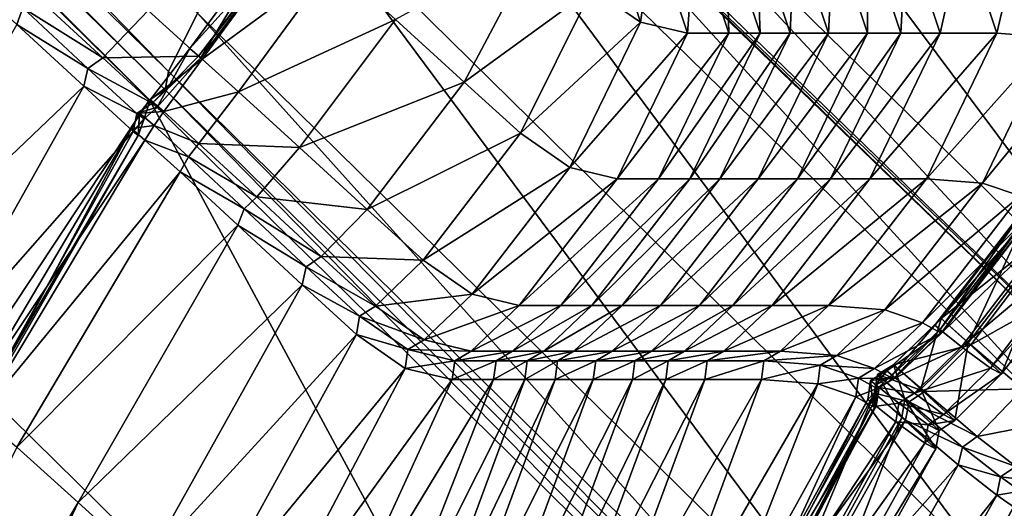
# Model space of a CAD drawing. Header units: millimetres. Extents: x 2387 to 13955, y -4964 to 364.
# Tile 458 of 656: x 6257.86 to 6268.55, y -2847.48 to -2842.18. Entities that reach past the tile are written whole.
import ezdxf

# ---------------------------------------------------------------- set-up
doc = ezdxf.new("R2010")
doc.units = ezdxf.units.MM
doc.header["$MEASUREMENT"] = 0
doc.layers.add('Predefinito', color=7, linetype='Continuous', true_color=0x000000)

msp = doc.modelspace()

# ---------------------------------------------------------------- linework, layer by layer
at = {"layer": 'Predefinito'}
for points in [[(6259.478, -2842.742, 485.876), (6238.486, -2822.083, 608.116), (6238.797, -2821.446, 608.088)], [(6238.797, -2821.446, 608.088), (6259.791, -2842.106, 485.843), (6259.478, -2842.742, 485.876)], [(6259.441, -2842.94, 485.898), (6238.451, -2822.282, 608.134), (6238.486, -2822.083, 608.116)], [(6238.486, -2822.083, 608.116), (6259.478, -2842.742, 485.876), (6259.441, -2842.94, 485.898)], [(6259.271, -2843.049, 485.876), (6238.28, -2822.39, 608.116), (6238.451, -2822.282, 608.134)], [(6238.451, -2822.282, 608.134), (6259.441, -2842.94, 485.898), (6259.271, -2843.049, 485.876)], [(6238.28, -2822.39, 608.116), (6259.271, -2843.049, 485.876), (6257.294, -2846.035, 485.843)], [(6273.631, -2842.929, 440.699), (6266.003, -2835.424, 485.877), (6268.627, -2833.166, 485.843)], [(6273.541, -2843.108, 440.732), (6265.916, -2835.606, 485.899), (6266.003, -2835.424, 485.877)], [(6266.003, -2835.424, 485.877), (6273.631, -2842.929, 440.699), (6273.541, -2843.108, 440.732)], [(6272.764, -2843.567, 440.65), (6265.132, -2836.056, 485.843), (6265.724, -2835.667, 485.877)], [(6273.352, -2843.172, 440.699), (6265.724, -2835.667, 485.877), (6265.916, -2835.606, 485.899)], [(6265.724, -2835.667, 485.877), (6273.352, -2843.172, 440.699), (6272.764, -2843.567, 440.65)], [(6265.916, -2835.606, 485.899), (6273.541, -2843.108, 440.732), (6273.352, -2843.172, 440.699)], [(6271.477, -2844.735, 440.634), (6263.844, -2837.223, 485.832), (6265.132, -2836.056, 485.843)], [(6265.132, -2836.056, 485.843), (6272.764, -2843.567, 440.65), (6271.477, -2844.735, 440.634)], [(6270.462, -2846.098, 440.753), (6262.808, -2838.596, 485.913), (6263.844, -2837.223, 485.832)], [(6263.844, -2837.223, 485.832), (6271.477, -2844.735, 440.634), (6270.462, -2846.098, 440.753)], [(6270.687, -2847.076, 441.112), (6262.971, -2839.606, 486.157), (6262.808, -2838.596, 485.913)], [(6262.808, -2838.596, 485.913), (6270.462, -2846.098, 440.753), (6270.687, -2847.076, 441.112)], [(6268.422, -2848.195, 440.634), (6260.789, -2840.683, 485.832), (6261.995, -2839.517, 485.913)], [(6261.995, -2839.517, 485.913), (6269.649, -2847.019, 440.753), (6268.422, -2848.195, 440.634)], [(6269.649, -2847.019, 440.753), (6261.995, -2839.517, 485.913), (6262.931, -2839.651, 486.157)], [(6262.931, -2839.651, 486.157), (6270.647, -2847.121, 441.112), (6269.649, -2847.019, 440.753)], [(6270.647, -2847.121, 441.112), (6262.931, -2839.651, 486.157), (6263.342, -2840.031, 486.319)], [(6262.971, -2839.606, 486.157), (6270.687, -2847.076, 441.112), (6271.1, -2847.48, 441.35)], [(6271.1, -2847.48, 441.35), (6263.342, -2840.031, 486.319), (6262.971, -2839.606, 486.157)], [(6263.342, -2840.031, 486.319), (6271.1, -2847.48, 441.35), (6270.647, -2847.121, 441.112)], [(6267.423, -2849.616, 440.65), (6259.791, -2842.106, 485.843), (6260.789, -2840.683, 485.832)], [(6260.789, -2840.683, 485.832), (6268.422, -2848.195, 440.634), (6267.423, -2849.616, 440.65)], [(6260.865, -2841.207, 1225.749), (6260.736, -2841.093, 1225.578), (6259.707, -2842.491, 1225.573)], [(6259.822, -2842.596, 1225.75), (6259.707, -2842.491, 1225.573), (6260.736, -2841.093, 1225.578)], [(6260.736, -2841.093, 1225.578), (6260.865, -2841.207, 1225.749), (6259.822, -2842.596, 1225.75)], [(6264.075, -2841.843, 1220.125), (6264.598, -2842.204, 1211.818), (6264.243, -2841.112, 1211.684)], [(6264.74, -2841.222, 1194.068), (6264.243, -2841.112, 1211.684), (6264.598, -2842.204, 1211.818)], [(6259.257, -2842.077, 1227.174), (6259.801, -2842.574, 1226.276), (6260.855, -2841.192, 1226.281)], [(6259.707, -2842.491, 1225.573), (6259.84, -2842.608, 1225.728), (6260.865, -2841.207, 1225.749)], [(6260.865, -2841.207, 1225.749), (6260.855, -2841.192, 1226.281), (6259.801, -2842.574, 1226.276)], [(6259.801, -2842.574, 1226.276), (6259.822, -2842.596, 1225.75), (6260.865, -2841.207, 1225.749)], [(6261.263, -2841.563, 1225.73), (6260.865, -2841.207, 1225.749), (6259.84, -2842.608, 1225.728)], [(6264.598, -2842.204, 1211.818), (6265.107, -2842.324, 1194.125), (6264.74, -2841.222, 1194.068)], [(6265.187, -2841.22, 1167.602), (6264.74, -2841.222, 1194.068), (6265.107, -2842.324, 1194.125)], [(6265.107, -2842.324, 1194.125), (6265.555, -2842.324, 1167.625), (6265.187, -2841.22, 1167.602)], [(6265.526, -2841.22, 1132.886), (6265.187, -2841.22, 1167.602), (6265.555, -2842.324, 1167.625)], [(6265.555, -2842.324, 1167.625), (6265.895, -2842.324, 1132.895), (6265.526, -2841.22, 1132.886)], [(6265.854, -2841.22, 1088.141), (6265.526, -2841.22, 1132.886), (6265.895, -2842.324, 1132.895)], [(6266.268, -2841.22, 1031.586), (6265.854, -2841.22, 1088.141), (6266.223, -2842.324, 1088.147)], [(6265.895, -2842.324, 1132.895), (6266.223, -2842.324, 1088.147), (6265.854, -2841.22, 1088.141)], [(6266.223, -2842.324, 1088.147), (6266.637, -2842.324, 1031.591), (6266.268, -2841.22, 1031.586)], [(6266.694, -2841.22, 973.538), (6266.268, -2841.22, 1031.586), (6266.637, -2842.324, 1031.591)], [(6266.637, -2842.324, 1031.591), (6267.063, -2842.324, 973.544), (6266.694, -2841.22, 973.538)], [(6267.055, -2841.22, 924.315), (6266.694, -2841.22, 973.538), (6267.063, -2842.324, 973.544)], [(6267.063, -2842.324, 973.544), (6267.424, -2842.324, 924.322), (6267.055, -2841.22, 924.315)], [(6267.479, -2841.22, 882.062), (6267.055, -2841.22, 924.315), (6267.424, -2842.324, 924.322)], [(6267.424, -2842.324, 924.322), (6267.848, -2842.324, 882.072), (6267.479, -2841.22, 882.062)], [(6268.094, -2841.22, 844.92), (6267.479, -2841.22, 882.062), (6267.848, -2842.324, 882.072)], [(6267.848, -2842.324, 882.072), (6268.463, -2842.324, 844.94), (6268.094, -2841.22, 844.92)], [(6268.71, -2841.272, 817.338), (6268.094, -2841.22, 844.92), (6268.463, -2842.324, 844.94)], [(6261.939, -2842.176, 1224.99), (6262.686, -2842.855, 1223.246), (6263.5, -2841.319, 1223.089)], [(6264.075, -2841.843, 1220.125), (6263.5, -2841.319, 1223.089), (6262.686, -2842.855, 1223.246)], [(6268.463, -2842.324, 844.94), (6269.074, -2842.372, 817.326), (6268.71, -2841.272, 817.338)], [(6259.84, -2842.608, 1225.728), (6260.234, -2842.962, 1225.695), (6261.263, -2841.563, 1225.73)], [(6261.939, -2842.176, 1224.99), (6261.263, -2841.563, 1225.73), (6260.234, -2842.962, 1225.695)], [(6257.202, -2841.652, 1228.295), (6257.829, -2842.231, 1227.923), (6257.894, -2842.05, 1227.854)], [(6262.686, -2842.855, 1223.246), (6263.297, -2843.411, 1220.217), (6264.075, -2841.843, 1220.125)], [(6264.598, -2842.204, 1211.818), (6264.075, -2841.843, 1220.125), (6263.297, -2843.411, 1220.217)], [(6258.762, -2842.591, 1227.116), (6258.035, -2841.92, 1227.923), (6257.894, -2842.05, 1227.854)], [(6258.035, -2841.92, 1227.923), (6258.762, -2842.591, 1227.116), (6259.257, -2842.077, 1227.174)], [(6258.602, -2842.708, 1227.078), (6257.894, -2842.05, 1227.854), (6257.829, -2842.231, 1227.923)], [(6257.894, -2842.05, 1227.854), (6258.602, -2842.708, 1227.078), (6258.762, -2842.591, 1227.116)], [(6259.801, -2842.574, 1226.276), (6259.257, -2842.077, 1227.174), (6258.762, -2842.591, 1227.116)], [(6267.104, -2850.249, 440.699), (6259.478, -2842.742, 485.876), (6259.791, -2842.106, 485.843)], [(6259.791, -2842.106, 485.843), (6267.423, -2849.616, 440.65), (6267.104, -2850.249, 440.699)], [(6260.234, -2842.962, 1225.695), (6260.898, -2843.567, 1224.958), (6261.939, -2842.176, 1224.99)], [(6262.686, -2842.855, 1223.246), (6261.939, -2842.176, 1224.99), (6260.898, -2843.567, 1224.958)], [(6263.297, -2843.411, 1220.217), (6263.831, -2843.782, 1211.863), (6264.598, -2842.204, 1211.818)], [(6265.107, -2842.324, 1194.125), (6264.598, -2842.204, 1211.818), (6263.831, -2843.782, 1211.863)], [(6258.556, -2842.901, 1227.116), (6257.829, -2842.231, 1227.923), (6256.097, -2845.247, 1228.026)], [(6257.829, -2842.231, 1227.923), (6258.556, -2842.901, 1227.116), (6258.602, -2842.708, 1227.078)], [(6263.831, -2843.782, 1211.863), (6264.344, -2843.905, 1194.146), (6265.107, -2842.324, 1194.125)], [(6264.344, -2843.905, 1194.146), (6264.792, -2843.905, 1167.636), (6265.555, -2842.324, 1167.625)], [(6265.555, -2842.324, 1167.625), (6265.107, -2842.324, 1194.125), (6264.344, -2843.905, 1194.146)], [(6264.792, -2843.905, 1167.636), (6265.132, -2843.905, 1132.9), (6265.895, -2842.324, 1132.895)], [(6265.895, -2842.324, 1132.895), (6265.555, -2842.324, 1167.625), (6264.792, -2843.905, 1167.636)], [(6265.132, -2843.905, 1132.9), (6265.46, -2843.905, 1088.15), (6266.223, -2842.324, 1088.147)], [(6266.223, -2842.324, 1088.147), (6265.895, -2842.324, 1132.895), (6265.132, -2843.905, 1132.9)], [(6265.46, -2843.905, 1088.15), (6265.874, -2843.905, 1031.593), (6266.637, -2842.324, 1031.591)], [(6266.637, -2842.324, 1031.591), (6266.223, -2842.324, 1088.147), (6265.46, -2843.905, 1088.15)], [(6265.874, -2843.905, 1031.593), (6266.3, -2843.905, 973.544), (6267.063, -2842.324, 973.544)], [(6267.063, -2842.324, 973.544), (6266.637, -2842.324, 1031.591), (6265.874, -2843.905, 1031.593)], [(6266.3, -2843.905, 973.544), (6266.661, -2843.905, 924.32), (6267.424, -2842.324, 924.322)], [(6267.424, -2842.324, 924.322), (6267.063, -2842.324, 973.544), (6266.3, -2843.905, 973.544)], [(6266.661, -2843.905, 924.32), (6267.085, -2843.905, 882.07), (6267.848, -2842.324, 882.072)], [(6267.848, -2842.324, 882.072), (6267.424, -2842.324, 924.322), (6266.661, -2843.905, 924.32)], [(6267.085, -2843.905, 882.07), (6267.7, -2843.905, 844.943), (6268.463, -2842.324, 844.94)], [(6268.463, -2842.324, 844.94), (6267.848, -2842.324, 882.072), (6267.085, -2843.905, 882.07)], [(6269.074, -2842.372, 817.326), (6268.463, -2842.324, 844.94), (6267.7, -2843.905, 844.943)], [(6267.7, -2843.905, 844.943), (6268.309, -2843.952, 817.321), (6269.074, -2842.372, 817.326)], [(6269.487, -2842.515, 803.63), (6269.074, -2842.372, 817.326), (6268.309, -2843.952, 817.321)], [(6259.84, -2842.608, 1225.728), (6259.707, -2842.491, 1225.573), (6259.278, -2843.049, 1225.557)], [(6259.353, -2843.127, 1225.75), (6259.278, -2843.049, 1225.557), (6259.707, -2842.491, 1225.573)], [(6259.707, -2842.491, 1225.573), (6259.822, -2842.596, 1225.75), (6259.353, -2843.127, 1225.75)], [(6268.309, -2843.952, 817.321), (6268.719, -2844.091, 803.586), (6269.487, -2842.515, 803.63)], [(6259.298, -2843.083, 1226.263), (6258.762, -2842.591, 1227.116), (6258.602, -2842.708, 1227.078)], [(6258.762, -2842.591, 1227.116), (6259.298, -2843.083, 1226.263), (6259.801, -2842.574, 1226.276)], [(6259.278, -2843.049, 1225.557), (6259.426, -2843.175, 1225.662), (6259.84, -2842.608, 1225.728)], [(6259.822, -2842.596, 1225.75), (6259.801, -2842.574, 1226.276), (6259.298, -2843.083, 1226.263)], [(6259.298, -2843.083, 1226.263), (6259.353, -2843.127, 1225.75), (6259.822, -2842.596, 1225.75)], [(6260.234, -2842.962, 1225.695), (6259.84, -2842.608, 1225.728), (6259.426, -2843.175, 1225.662)], [(6259.133, -2843.196, 1226.254), (6258.602, -2842.708, 1227.078), (6258.556, -2842.901, 1227.116)], [(6258.602, -2842.708, 1227.078), (6259.133, -2843.196, 1226.254), (6259.298, -2843.083, 1226.263)], [(6267.064, -2850.445, 440.732), (6259.441, -2842.94, 485.898), (6259.478, -2842.742, 485.876)], [(6259.478, -2842.742, 485.876), (6267.104, -2850.249, 440.699), (6267.064, -2850.445, 440.732)], [(6260.898, -2843.567, 1224.958), (6261.633, -2844.238, 1223.224), (6262.686, -2842.855, 1223.246)], [(6263.297, -2843.411, 1220.217), (6262.686, -2842.855, 1223.246), (6261.633, -2844.238, 1223.224)], [(6256.097, -2845.247, 1228.026), (6256.853, -2845.934, 1227.174), (6258.556, -2842.901, 1227.116)], [(6259.093, -2843.393, 1226.263), (6258.556, -2842.901, 1227.116), (6256.853, -2845.934, 1227.174)], [(6258.556, -2842.901, 1227.116), (6259.093, -2843.393, 1226.263), (6259.133, -2843.196, 1226.254)], [(6266.897, -2850.556, 440.699), (6259.271, -2843.049, 485.876), (6259.441, -2842.94, 485.898)], [(6259.426, -2843.175, 1225.662), (6259.807, -2843.521, 1225.589), (6260.234, -2842.962, 1225.695)], [(6259.441, -2842.94, 485.898), (6267.064, -2850.445, 440.732), (6266.897, -2850.556, 440.699)], [(6260.898, -2843.567, 1224.958), (6260.234, -2842.962, 1225.695), (6259.807, -2843.521, 1225.589)], [(6264.925, -2853.546, 440.65), (6257.294, -2846.035, 485.843), (6259.271, -2843.049, 485.876)], [(6259.426, -2843.175, 1225.662), (6259.278, -2843.049, 1225.557), (6259.163, -2843.195, 1225.546)], [(6259.211, -2843.255, 1225.75), (6259.163, -2843.195, 1225.546), (6259.278, -2843.049, 1225.557)], [(6259.278, -2843.049, 1225.557), (6259.353, -2843.127, 1225.75), (6259.211, -2843.255, 1225.75)], [(6259.271, -2843.049, 485.876), (6266.897, -2850.556, 440.699), (6264.925, -2853.546, 440.65)], [(6259.353, -2843.127, 1225.75), (6259.298, -2843.083, 1226.263), (6259.133, -2843.196, 1226.254)], [(6259.133, -2843.196, 1226.254), (6259.211, -2843.255, 1225.75), (6259.353, -2843.127, 1225.75)], [(6259.163, -2843.195, 1225.546), (6259.319, -2843.327, 1225.618), (6259.426, -2843.175, 1225.662)], [(6259.807, -2843.521, 1225.589), (6259.426, -2843.175, 1225.662), (6259.319, -2843.327, 1225.618)], [(6259.319, -2843.327, 1225.618), (6259.163, -2843.195, 1225.546), (6259.073, -2843.359, 1225.557)], [(6259.148, -2843.437, 1225.75), (6259.073, -2843.359, 1225.557), (6259.163, -2843.195, 1225.546)], [(6259.211, -2843.255, 1225.75), (6259.133, -2843.196, 1226.254), (6259.093, -2843.393, 1226.263)], [(6259.093, -2843.393, 1226.263), (6259.148, -2843.437, 1225.75), (6259.211, -2843.255, 1225.75)], [(6259.163, -2843.195, 1225.546), (6259.211, -2843.255, 1225.75), (6259.148, -2843.437, 1225.75)], [(6256.853, -2845.934, 1227.174), (6257.396, -2846.433, 1226.277), (6259.093, -2843.393, 1226.263)], [(6259.22, -2843.485, 1225.662), (6259.073, -2843.359, 1225.557), (6257.29, -2846.365, 1225.575)], [(6257.41, -2846.464, 1225.751), (6257.29, -2846.365, 1225.575), (6259.073, -2843.359, 1225.557)], [(6259.148, -2843.437, 1225.75), (6259.093, -2843.393, 1226.263), (6257.396, -2846.433, 1226.277)], [(6259.073, -2843.359, 1225.557), (6259.148, -2843.437, 1225.75), (6257.41, -2846.464, 1225.751)], [(6259.073, -2843.359, 1225.557), (6259.22, -2843.485, 1225.662), (6259.319, -2843.327, 1225.618)], [(6259.693, -2843.667, 1225.518), (6259.319, -2843.327, 1225.618), (6259.22, -2843.485, 1225.662)], [(6259.319, -2843.327, 1225.618), (6259.693, -2843.667, 1225.518), (6259.807, -2843.521, 1225.589)], [(6257.29, -2846.365, 1225.575), (6257.428, -2846.476, 1225.729), (6259.22, -2843.485, 1225.662)], [(6257.396, -2846.433, 1226.277), (6257.41, -2846.464, 1225.751), (6259.148, -2843.437, 1225.75)], [(6259.602, -2843.83, 1225.589), (6259.22, -2843.485, 1225.662), (6257.428, -2846.476, 1225.729)], [(6259.22, -2843.485, 1225.662), (6259.602, -2843.83, 1225.589), (6259.693, -2843.667, 1225.518)], [(6261.633, -2844.238, 1223.224), (6262.239, -2844.79, 1220.204), (6263.297, -2843.411, 1220.217)], [(6263.831, -2843.782, 1211.863), (6263.297, -2843.411, 1220.217), (6262.239, -2844.79, 1220.204)], [(6260.435, -2844.102, 1224.861), (6259.807, -2843.521, 1225.589), (6259.693, -2843.667, 1225.518)], [(6259.807, -2843.521, 1225.589), (6260.435, -2844.102, 1224.861), (6260.898, -2843.567, 1224.958)], [(6261.633, -2844.238, 1223.224), (6260.898, -2843.567, 1224.958), (6260.435, -2844.102, 1224.861)], [(6260.297, -2844.233, 1224.797), (6259.693, -2843.667, 1225.518), (6259.602, -2843.83, 1225.589)], [(6259.693, -2843.667, 1225.518), (6260.297, -2844.233, 1224.797), (6260.435, -2844.102, 1224.861)], [(6262.239, -2844.79, 1220.204), (6262.771, -2845.16, 1211.858), (6263.831, -2843.782, 1211.863)], [(6264.344, -2843.905, 1194.146), (6263.831, -2843.782, 1211.863), (6262.771, -2845.16, 1211.858)], [(6257.428, -2846.476, 1225.729), (6257.829, -2846.819, 1225.695), (6259.602, -2843.83, 1225.589)], [(6260.23, -2844.411, 1224.861), (6259.602, -2843.83, 1225.589), (6257.829, -2846.819, 1225.695)], [(6259.602, -2843.83, 1225.589), (6260.23, -2844.411, 1224.861), (6260.297, -2844.233, 1224.797)], [(6262.771, -2845.16, 1211.858), (6263.283, -2845.283, 1194.146), (6264.344, -2843.905, 1194.146)], [(6264.792, -2843.905, 1167.636), (6264.344, -2843.905, 1194.146), (6263.283, -2845.283, 1194.146)], [(6263.283, -2845.283, 1194.146), (6263.732, -2845.283, 1167.639), (6264.792, -2843.905, 1167.636)], [(6265.132, -2843.905, 1132.9), (6264.792, -2843.905, 1167.636), (6263.732, -2845.283, 1167.639)], [(6263.732, -2845.283, 1167.639), (6264.071, -2845.283, 1132.903), (6265.132, -2843.905, 1132.9)], [(6265.46, -2843.905, 1088.15), (6265.132, -2843.905, 1132.9), (6264.071, -2845.283, 1132.903)], [(6264.071, -2845.283, 1132.903), (6264.399, -2845.283, 1088.15), (6265.46, -2843.905, 1088.15)], [(6265.874, -2843.905, 1031.593), (6265.46, -2843.905, 1088.15), (6264.399, -2845.283, 1088.15)], [(6264.399, -2845.283, 1088.15), (6264.814, -2845.283, 1031.592), (6265.874, -2843.905, 1031.593)], [(6266.3, -2843.905, 973.544), (6265.874, -2843.905, 1031.593), (6264.814, -2845.283, 1031.592)], [(6264.814, -2845.283, 1031.592), (6265.24, -2845.283, 973.543), (6266.3, -2843.905, 973.544)], [(6266.661, -2843.905, 924.32), (6266.3, -2843.905, 973.544), (6265.24, -2845.283, 973.543)], [(6265.24, -2845.283, 973.543), (6265.601, -2845.283, 924.316), (6266.661, -2843.905, 924.32)], [(6267.085, -2843.905, 882.07), (6266.661, -2843.905, 924.32), (6265.601, -2845.283, 924.316)], [(6265.601, -2845.283, 924.316), (6266.025, -2845.283, 882.063), (6267.085, -2843.905, 882.07)], [(6267.7, -2843.905, 844.943), (6267.085, -2843.905, 882.07), (6266.025, -2845.283, 882.063)], [(6266.025, -2845.283, 882.063), (6266.639, -2845.283, 844.938), (6267.7, -2843.905, 844.943)], [(6268.309, -2843.952, 817.321), (6267.7, -2843.905, 844.943), (6266.639, -2845.283, 844.938)], [(6266.639, -2845.283, 844.938), (6267.249, -2845.33, 817.32), (6268.309, -2843.952, 817.321)], [(6268.719, -2844.091, 803.586), (6268.309, -2843.952, 817.321), (6267.249, -2845.33, 817.32)], [(6261.133, -2844.748, 1223.16), (6260.435, -2844.102, 1224.861), (6260.297, -2844.233, 1224.797)], [(6260.435, -2844.102, 1224.861), (6261.133, -2844.748, 1223.16), (6261.633, -2844.238, 1223.224)], [(6267.249, -2845.33, 817.32), (6267.659, -2845.469, 803.592), (6268.719, -2844.091, 803.586)], [(6268.92, -2844.203, 798.442), (6268.719, -2844.091, 803.586), (6267.659, -2845.469, 803.592)], [(6267.846, -2845.545, 796.598), (6267.792, -2845.495, 796.396), (6268.852, -2844.116, 796.401)], [(6268.935, -2844.187, 796.225), (6268.852, -2844.116, 796.401), (6267.792, -2845.495, 796.396)], [(6268.852, -2844.116, 796.401), (6268.905, -2844.166, 796.593), (6267.846, -2845.545, 796.598)], [(6268.155, -2845.688, 789.534), (6267.859, -2845.424, 789.357), (6268.917, -2844.045, 789.363)], [(6269.236, -2844.325, 789.316), (6268.917, -2844.045, 789.363), (6267.859, -2845.424, 789.357)], [(6268.917, -2844.045, 789.363), (6269.212, -2844.308, 789.525), (6268.155, -2845.688, 789.534)], [(6260.97, -2844.862, 1223.117), (6260.297, -2844.233, 1224.797), (6260.23, -2844.411, 1224.861)], [(6260.297, -2844.233, 1224.797), (6260.97, -2844.862, 1223.117), (6261.133, -2844.748, 1223.16)], [(6262.239, -2844.79, 1220.204), (6261.633, -2844.238, 1223.224), (6261.133, -2844.748, 1223.16)], [(6267.659, -2845.469, 803.592), (6267.861, -2845.581, 798.452), (6268.92, -2844.203, 798.442)], [(6267.792, -2845.495, 796.396), (6267.877, -2845.566, 796.213), (6268.935, -2844.187, 796.225)], [(6267.861, -2845.581, 798.452), (6267.846, -2845.545, 796.598), (6268.905, -2844.166, 796.593)], [(6268.905, -2844.166, 796.593), (6268.92, -2844.203, 798.442), (6267.861, -2845.581, 798.452)], [(6269.139, -2844.35, 795.311), (6268.935, -2844.187, 796.225), (6267.877, -2845.566, 796.213)], [(6267.859, -2845.424, 789.357), (6268.182, -2845.707, 789.297), (6269.236, -2844.325, 789.316)], [(6267.877, -2845.566, 796.213), (6268.083, -2845.731, 795.298), (6269.139, -2844.35, 795.311)], [(6269.45, -2844.579, 792.901), (6269.139, -2844.35, 795.311), (6268.083, -2845.731, 795.298)], [(6268.517, -2846.024, 790.493), (6268.155, -2845.688, 789.534), (6269.212, -2844.308, 789.525)], [(6269.796, -2844.804, 788.535), (6269.236, -2844.325, 789.316), (6268.182, -2845.707, 789.297)], [(6269.212, -2844.308, 789.525), (6269.572, -2844.643, 790.479), (6268.517, -2846.024, 790.493)], [(6257.829, -2846.819, 1225.695), (6258.497, -2847.42, 1224.958), (6260.23, -2844.411, 1224.861)], [(6260.928, -2845.057, 1223.16), (6260.23, -2844.411, 1224.861), (6258.497, -2847.42, 1224.958)], [(6260.23, -2844.411, 1224.861), (6260.928, -2845.057, 1223.16), (6260.97, -2844.862, 1223.117)], [(6268.083, -2845.731, 795.298), (6268.395, -2845.961, 792.903), (6269.45, -2844.579, 792.901)], [(6269.572, -2844.643, 790.479), (6269.45, -2844.579, 792.901), (6268.395, -2845.961, 792.903)], [(6268.395, -2845.961, 792.903), (6268.517, -2846.024, 790.493), (6269.572, -2844.643, 790.479)], [(6261.722, -2845.289, 1220.166), (6261.133, -2844.748, 1223.16), (6260.97, -2844.862, 1223.117)], [(6261.133, -2844.748, 1223.16), (6261.722, -2845.289, 1220.166), (6262.239, -2844.79, 1220.204)], [(6261.548, -2845.396, 1220.141), (6260.97, -2844.862, 1223.117), (6260.928, -2845.057, 1223.16)], [(6260.97, -2844.862, 1223.117), (6261.548, -2845.396, 1220.141), (6261.722, -2845.289, 1220.166)], [(6262.771, -2845.16, 1211.858), (6262.239, -2844.79, 1220.204), (6261.722, -2845.289, 1220.166)], [(6268.182, -2845.707, 789.297), (6268.746, -2846.188, 788.511), (6269.796, -2844.804, 788.535)], [(6258.497, -2847.42, 1224.958), (6259.233, -2848.089, 1223.224), (6260.928, -2845.057, 1223.16)], [(6261.518, -2845.598, 1220.166), (6260.928, -2845.057, 1223.16), (6259.233, -2848.089, 1223.224)], [(6260.928, -2845.057, 1223.16), (6261.518, -2845.598, 1220.166), (6261.548, -2845.396, 1220.141)], [(6261.722, -2845.289, 1220.166), (6262.249, -2845.656, 1211.84), (6262.771, -2845.16, 1211.858)], [(6263.283, -2845.283, 1194.146), (6262.771, -2845.16, 1211.858), (6262.249, -2845.656, 1211.84)], [(6262.249, -2845.656, 1211.84), (6261.722, -2845.289, 1220.166), (6261.548, -2845.396, 1220.141)], [(6262.249, -2845.656, 1211.84), (6262.76, -2845.778, 1194.14), (6263.283, -2845.283, 1194.146)], [(6262.76, -2845.778, 1194.14), (6263.209, -2845.778, 1167.637), (6263.732, -2845.283, 1167.639)], [(6263.732, -2845.283, 1167.639), (6263.283, -2845.283, 1194.146), (6262.76, -2845.778, 1194.14)], [(6263.209, -2845.778, 1167.637), (6263.548, -2845.778, 1132.902), (6264.071, -2845.283, 1132.903)], [(6264.071, -2845.283, 1132.903), (6263.732, -2845.283, 1167.639), (6263.209, -2845.778, 1167.637)], [(6263.548, -2845.778, 1132.902), (6263.876, -2845.778, 1088.149), (6264.399, -2845.283, 1088.15)], [(6264.399, -2845.283, 1088.15), (6264.071, -2845.283, 1132.903), (6263.548, -2845.778, 1132.902)], [(6263.876, -2845.778, 1088.149), (6264.291, -2845.778, 1031.591), (6264.814, -2845.283, 1031.592)], [(6264.814, -2845.283, 1031.592), (6264.399, -2845.283, 1088.15), (6263.876, -2845.778, 1088.149)], [(6264.291, -2845.778, 1031.591), (6264.716, -2845.778, 973.542), (6265.24, -2845.283, 973.543)], [(6265.24, -2845.283, 973.543), (6264.814, -2845.283, 1031.592), (6264.291, -2845.778, 1031.591)], [(6264.716, -2845.778, 973.542), (6265.077, -2845.778, 924.313), (6265.601, -2845.283, 924.316)], [(6265.601, -2845.283, 924.316), (6265.24, -2845.283, 973.543), (6264.716, -2845.778, 973.542)], [(6265.077, -2845.778, 924.313), (6265.501, -2845.778, 882.058), (6266.025, -2845.283, 882.063)], [(6266.025, -2845.283, 882.063), (6265.601, -2845.283, 924.316), (6265.077, -2845.778, 924.313)], [(6265.501, -2845.778, 882.058), (6266.116, -2845.778, 844.933), (6266.639, -2845.283, 844.938)], [(6266.639, -2845.283, 844.938), (6266.025, -2845.283, 882.063), (6265.501, -2845.778, 882.058)], [(6267.249, -2845.33, 817.32), (6266.639, -2845.283, 844.938), (6266.116, -2845.778, 844.933)], [(6262.072, -2845.76, 1211.827), (6261.548, -2845.396, 1220.141), (6261.518, -2845.598, 1220.166)], [(6261.548, -2845.396, 1220.141), (6262.072, -2845.76, 1211.827), (6262.249, -2845.656, 1211.84)], [(6266.116, -2845.778, 844.933), (6266.727, -2845.825, 817.321), (6267.249, -2845.33, 817.32)], [(6267.659, -2845.469, 803.592), (6267.249, -2845.33, 817.32), (6266.727, -2845.825, 817.321)], [(6267.641, -2846.189, 789.561), (6267.343, -2845.924, 789.34), (6267.859, -2845.424, 789.357)], [(6268.182, -2845.707, 789.297), (6267.859, -2845.424, 789.357), (6267.343, -2845.924, 789.34)], [(6267.859, -2845.424, 789.357), (6268.155, -2845.688, 789.534), (6267.641, -2846.189, 789.561)], [(6266.727, -2845.825, 817.321), (6267.138, -2845.966, 803.61), (6267.659, -2845.469, 803.592)], [(6267.861, -2845.581, 798.452), (6267.659, -2845.469, 803.592), (6267.138, -2845.966, 803.61)], [(6267.325, -2846.041, 796.612), (6267.271, -2845.991, 796.384), (6267.792, -2845.495, 796.396)], [(6267.877, -2845.566, 796.213), (6267.792, -2845.495, 796.396), (6267.271, -2845.991, 796.384)], [(6267.792, -2845.495, 796.396), (6267.846, -2845.545, 796.598), (6267.325, -2846.041, 796.612)], [(6259.233, -2848.089, 1223.224), (6259.84, -2848.64, 1220.204), (6261.518, -2845.598, 1220.166)], [(6262.045, -2845.964, 1211.84), (6261.518, -2845.598, 1220.166), (6259.84, -2848.64, 1220.204)], [(6261.518, -2845.598, 1220.166), (6262.045, -2845.964, 1211.84), (6262.072, -2845.76, 1211.827)], [(6267.138, -2845.966, 803.61), (6267.341, -2846.079, 798.48), (6267.861, -2845.581, 798.452)], [(6267.271, -2845.991, 796.384), (6267.36, -2846.065, 796.174), (6267.877, -2845.566, 796.213)], [(6267.341, -2846.079, 798.48), (6267.325, -2846.041, 796.612), (6267.846, -2845.545, 796.598)], [(6267.846, -2845.545, 796.598), (6267.861, -2845.581, 798.452), (6267.341, -2846.079, 798.48)], [(6268.083, -2845.731, 795.298), (6267.877, -2845.566, 796.213), (6267.36, -2846.065, 796.174)], [(6262.76, -2845.778, 1194.14), (6262.249, -2845.656, 1211.84), (6262.072, -2845.76, 1211.827)], [(6267.343, -2845.924, 789.34), (6267.678, -2846.215, 789.238), (6268.182, -2845.707, 789.297)], [(6267.36, -2846.065, 796.174), (6267.572, -2846.234, 795.257), (6268.083, -2845.731, 795.298)], [(6268.395, -2845.961, 792.903), (6268.083, -2845.731, 795.298), (6267.572, -2846.234, 795.257)], [(6268.009, -2846.529, 790.537), (6267.641, -2846.189, 789.561), (6268.155, -2845.688, 789.534)], [(6268.746, -2846.188, 788.511), (6268.182, -2845.707, 789.297), (6267.678, -2846.215, 789.238)], [(6268.155, -2845.688, 789.534), (6268.517, -2846.024, 790.493), (6268.009, -2846.529, 790.537)], [(6262.582, -2845.882, 1194.135), (6262.072, -2845.76, 1211.827), (6262.045, -2845.964, 1211.84)], [(6262.072, -2845.76, 1211.827), (6262.582, -2845.882, 1194.135), (6262.76, -2845.778, 1194.14)], [(6263.209, -2845.778, 1167.637), (6262.76, -2845.778, 1194.14), (6262.582, -2845.882, 1194.135)], [(6262.582, -2845.882, 1194.135), (6263.03, -2845.881, 1167.636), (6263.209, -2845.778, 1167.637)], [(6263.548, -2845.778, 1132.902), (6263.209, -2845.778, 1167.637), (6263.03, -2845.881, 1167.636)], [(6263.03, -2845.881, 1167.636), (6263.369, -2845.881, 1132.902), (6263.548, -2845.778, 1132.902)], [(6263.876, -2845.778, 1088.149), (6263.548, -2845.778, 1132.902), (6263.369, -2845.881, 1132.902)], [(6263.369, -2845.881, 1132.902), (6263.697, -2845.881, 1088.149), (6263.876, -2845.778, 1088.149)], [(6264.291, -2845.778, 1031.591), (6263.876, -2845.778, 1088.149), (6263.697, -2845.881, 1088.149)], [(6263.697, -2845.881, 1088.149), (6264.112, -2845.881, 1031.591), (6264.291, -2845.778, 1031.591)], [(6264.716, -2845.778, 973.542), (6264.291, -2845.778, 1031.591), (6264.112, -2845.881, 1031.591)], [(6264.112, -2845.881, 1031.591), (6264.538, -2845.881, 973.541), (6264.716, -2845.778, 973.542)], [(6265.077, -2845.778, 924.313), (6264.716, -2845.778, 973.542), (6264.538, -2845.881, 973.541)], [(6264.538, -2845.881, 973.541), (6264.899, -2845.881, 924.312), (6265.077, -2845.778, 924.313)], [(6265.501, -2845.778, 882.058), (6265.077, -2845.778, 924.313), (6264.899, -2845.881, 924.312)], [(6264.899, -2845.881, 924.312), (6265.323, -2845.881, 882.057), (6265.501, -2845.778, 882.058)], [(6266.116, -2845.778, 844.933), (6265.501, -2845.778, 882.058), (6265.323, -2845.881, 882.057)], [(6265.323, -2845.881, 882.057), (6265.937, -2845.881, 844.93), (6266.116, -2845.778, 844.933)], [(6266.727, -2845.825, 817.321), (6266.116, -2845.778, 844.933), (6265.937, -2845.881, 844.93)], [(6265.937, -2845.881, 844.93), (6266.549, -2845.929, 817.322), (6266.727, -2845.825, 817.321)], [(6267.138, -2845.966, 803.61), (6266.727, -2845.825, 817.321), (6266.549, -2845.929, 817.322)], [(6262.045, -2845.964, 1211.84), (6262.556, -2846.086, 1194.14), (6262.582, -2845.882, 1194.135)], [(6262.556, -2846.086, 1194.14), (6263.004, -2846.086, 1167.638), (6263.03, -2845.881, 1167.636)], [(6263.03, -2845.881, 1167.636), (6262.582, -2845.882, 1194.135), (6262.556, -2846.086, 1194.14)], [(6263.004, -2846.086, 1167.638), (6263.344, -2846.086, 1132.903), (6263.369, -2845.881, 1132.902)], [(6263.369, -2845.881, 1132.902), (6263.03, -2845.881, 1167.636), (6263.004, -2846.086, 1167.638)], [(6263.344, -2846.086, 1132.903), (6263.672, -2846.086, 1088.149), (6263.697, -2845.881, 1088.149)], [(6263.697, -2845.881, 1088.149), (6263.369, -2845.881, 1132.902), (6263.344, -2846.086, 1132.903)], [(6263.672, -2846.086, 1088.149), (6264.086, -2846.086, 1031.591), (6264.112, -2845.881, 1031.591)], [(6264.112, -2845.881, 1031.591), (6263.697, -2845.881, 1088.149), (6263.672, -2846.086, 1088.149)], [(6264.086, -2846.086, 1031.591), (6264.512, -2846.086, 973.542), (6264.538, -2845.881, 973.541)], [(6264.538, -2845.881, 973.541), (6264.112, -2845.881, 1031.591), (6264.086, -2846.086, 1031.591)], [(6264.512, -2846.086, 973.542), (6264.873, -2846.086, 924.312), (6264.899, -2845.881, 924.312)], [(6264.899, -2845.881, 924.312), (6264.538, -2845.881, 973.541), (6264.512, -2846.086, 973.542)], [(6264.873, -2846.086, 924.312), (6265.297, -2846.086, 882.057), (6265.323, -2845.881, 882.057)], [(6265.323, -2845.881, 882.057), (6264.899, -2845.881, 924.312), (6264.873, -2846.086, 924.312)], [(6265.297, -2846.086, 882.057), (6265.912, -2846.086, 844.932), (6265.937, -2845.881, 844.93)], [(6265.937, -2845.881, 844.93), (6265.323, -2845.881, 882.057), (6265.297, -2846.086, 882.057)], [(6266.549, -2845.929, 817.322), (6265.937, -2845.881, 844.93), (6265.912, -2846.086, 844.932)], [(6265.912, -2846.086, 844.932), (6266.522, -2846.133, 817.321), (6266.549, -2845.929, 817.322)], [(6266.962, -2846.071, 803.622), (6266.549, -2845.929, 817.322), (6266.522, -2846.133, 817.321)], [(6266.549, -2845.929, 817.322), (6266.962, -2846.071, 803.622), (6267.138, -2845.966, 803.61)], [(6267.468, -2846.297, 789.578), (6267.169, -2846.032, 789.328), (6267.343, -2845.924, 789.34)], [(6267.678, -2846.215, 789.238), (6267.343, -2845.924, 789.34), (6267.169, -2846.032, 789.328)], [(6267.343, -2845.924, 789.34), (6267.641, -2846.189, 789.561), (6267.468, -2846.297, 789.578)], [(6267.572, -2846.234, 795.257), (6267.887, -2846.466, 792.907), (6268.395, -2845.961, 792.903)], [(6268.517, -2846.024, 790.493), (6268.395, -2845.961, 792.903), (6267.887, -2846.466, 792.907)], [(6251.834, -2854.865, 485.832), (6257.294, -2846.035, 485.843), (6264.925, -2853.546, 440.65)], [(6259.84, -2848.64, 1220.204), (6260.441, -2849.008, 1211.859), (6262.045, -2845.964, 1211.84)], [(6262.556, -2846.086, 1194.14), (6262.045, -2845.964, 1211.84), (6260.441, -2849.008, 1211.859)], [(6267.341, -2846.079, 798.48), (6267.138, -2845.966, 803.61), (6266.962, -2846.071, 803.622)], [(6267.148, -2846.146, 796.621), (6267.094, -2846.096, 796.376), (6267.271, -2845.991, 796.384)], [(6267.36, -2846.065, 796.174), (6267.271, -2845.991, 796.384), (6267.094, -2846.096, 796.376)], [(6267.094, -2846.096, 796.376), (6267.186, -2846.172, 796.149), (6267.36, -2846.065, 796.174)], [(6267.512, -2846.328, 789.198), (6267.169, -2846.032, 789.328), (6267.137, -2846.235, 789.34)], [(6267.435, -2846.499, 789.561), (6267.137, -2846.235, 789.34), (6267.169, -2846.032, 789.328)], [(6267.271, -2845.991, 796.384), (6267.325, -2846.041, 796.612), (6267.148, -2846.146, 796.621)], [(6267.165, -2846.184, 798.499), (6267.148, -2846.146, 796.621), (6267.325, -2846.041, 796.612)], [(6267.325, -2846.041, 796.612), (6267.341, -2846.079, 798.48), (6267.165, -2846.184, 798.499)], [(6267.169, -2846.032, 789.328), (6267.468, -2846.297, 789.578), (6267.435, -2846.499, 789.561)], [(6267.169, -2846.032, 789.328), (6267.512, -2846.328, 789.198), (6267.678, -2846.215, 789.238)], [(6267.572, -2846.234, 795.257), (6267.36, -2846.065, 796.174), (6267.186, -2846.172, 796.149)], [(6267.887, -2846.466, 792.907), (6268.009, -2846.529, 790.537), (6268.517, -2846.024, 790.493)], [(6260.441, -2849.008, 1211.859), (6261.158, -2849.131, 1194.154), (6262.556, -2846.086, 1194.14)], [(6263.004, -2846.086, 1167.638), (6262.556, -2846.086, 1194.14), (6261.158, -2849.131, 1194.154)], [(6261.158, -2849.131, 1194.154), (6261.811, -2849.131, 1167.65), (6263.004, -2846.086, 1167.638)], [(6263.344, -2846.086, 1132.903), (6263.004, -2846.086, 1167.638), (6261.811, -2849.131, 1167.65)], [(6261.811, -2849.131, 1167.65), (6262.219, -2849.131, 1132.91), (6263.344, -2846.086, 1132.903)], [(6263.672, -2846.086, 1088.149), (6263.344, -2846.086, 1132.903), (6262.219, -2849.131, 1132.91)], [(6262.219, -2849.131, 1132.91), (6262.547, -2849.131, 1088.152), (6263.672, -2846.086, 1088.149)], [(6264.086, -2846.086, 1031.591), (6263.672, -2846.086, 1088.149), (6262.547, -2849.131, 1088.152)], [(6262.547, -2849.131, 1088.152), (6262.962, -2849.131, 1031.592), (6264.086, -2846.086, 1031.591)], [(6264.512, -2846.086, 973.542), (6264.086, -2846.086, 1031.591), (6262.962, -2849.131, 1031.592)], [(6262.962, -2849.131, 1031.592), (6263.387, -2849.131, 973.54), (6264.512, -2846.086, 973.542)], [(6264.873, -2846.086, 924.312), (6264.512, -2846.086, 973.542), (6263.387, -2849.131, 973.54)], [(6263.387, -2849.131, 973.54), (6263.748, -2849.131, 924.304), (6264.873, -2846.086, 924.312)], [(6265.297, -2846.086, 882.057), (6264.873, -2846.086, 924.312), (6263.748, -2849.131, 924.304)], [(6263.748, -2849.131, 924.304), (6264.172, -2849.131, 882.046), (6265.297, -2846.086, 882.057)], [(6265.912, -2846.086, 844.932), (6265.297, -2846.086, 882.057), (6264.172, -2849.131, 882.046)], [(6264.172, -2849.131, 882.046), (6264.787, -2849.131, 844.926), (6265.912, -2846.086, 844.932)], [(6266.522, -2846.133, 817.321), (6265.912, -2846.086, 844.932), (6264.787, -2849.131, 844.926)], [(6264.787, -2849.131, 844.926), (6265.329, -2849.178, 817.318), (6266.522, -2846.133, 817.321)], [(6266.934, -2846.274, 803.61), (6266.522, -2846.133, 817.321), (6265.329, -2849.178, 817.318)], [(6266.522, -2846.133, 817.321), (6266.934, -2846.274, 803.61), (6266.962, -2846.071, 803.622)], [(6267.165, -2846.184, 798.499), (6266.962, -2846.071, 803.622), (6266.934, -2846.274, 803.61)], [(6266.962, -2846.071, 803.622), (6267.165, -2846.184, 798.499), (6267.341, -2846.079, 798.48)], [(6267.12, -2846.351, 796.612), (6267.066, -2846.301, 796.384), (6267.094, -2846.096, 796.376)], [(6267.186, -2846.172, 796.149), (6267.094, -2846.096, 796.376), (6267.066, -2846.301, 796.384)], [(6267.066, -2846.301, 796.384), (6267.156, -2846.375, 796.174), (6267.186, -2846.172, 796.149)], [(6267.094, -2846.096, 796.376), (6267.148, -2846.146, 796.621), (6267.12, -2846.351, 796.612)], [(6267.137, -2846.388, 798.48), (6267.12, -2846.351, 796.612), (6267.148, -2846.146, 796.621)], [(6267.148, -2846.146, 796.621), (6267.165, -2846.184, 798.499), (6267.137, -2846.388, 798.48)], [(6267.402, -2846.343, 795.23), (6267.186, -2846.172, 796.149), (6267.156, -2846.375, 796.174)], [(6267.186, -2846.172, 796.149), (6267.402, -2846.343, 795.23), (6267.572, -2846.234, 795.257)], [(6265.329, -2849.178, 817.318), (6265.534, -2849.318, 803.592), (6266.934, -2846.274, 803.61)], [(6267.472, -2846.525, 789.238), (6267.137, -2846.235, 789.34), (6265.43, -2849.324, 789.358)], [(6265.736, -2849.571, 789.534), (6265.43, -2849.324, 789.358), (6267.137, -2846.235, 789.34)], [(6267.137, -2846.388, 798.48), (6266.934, -2846.274, 803.61), (6265.534, -2849.318, 803.592)], [(6267.137, -2846.235, 789.34), (6267.435, -2846.499, 789.561), (6265.736, -2849.571, 789.534)], [(6266.934, -2846.274, 803.61), (6267.137, -2846.388, 798.48), (6267.165, -2846.184, 798.499)], [(6267.137, -2846.235, 789.34), (6267.472, -2846.525, 789.238), (6267.512, -2846.328, 789.198)], [(6267.887, -2846.466, 792.907), (6267.572, -2846.234, 795.257), (6267.402, -2846.343, 795.23)], [(6267.84, -2846.639, 790.566), (6267.468, -2846.297, 789.578), (6267.641, -2846.189, 789.561)], [(6268.251, -2846.702, 788.437), (6267.678, -2846.215, 789.238), (6267.512, -2846.328, 789.198)], [(6267.641, -2846.189, 789.561), (6268.009, -2846.529, 790.537), (6267.84, -2846.639, 790.566)], [(6267.678, -2846.215, 789.238), (6268.251, -2846.702, 788.437), (6268.746, -2846.188, 788.511)], [(6269.172, -2846.521, 786.158), (6268.746, -2846.188, 788.511), (6268.251, -2846.702, 788.437)], [(6265.443, -2849.401, 796.598), (6265.387, -2849.354, 796.396), (6267.066, -2846.301, 796.384)], [(6267.156, -2846.375, 796.174), (6267.066, -2846.301, 796.384), (6265.387, -2849.354, 796.396)], [(6265.387, -2849.354, 796.396), (6265.474, -2849.422, 796.213), (6267.156, -2846.375, 796.174)], [(6267.066, -2846.301, 796.384), (6267.12, -2846.351, 796.612), (6265.443, -2849.401, 796.598)], [(6265.53, -2849.432, 798.452), (6265.443, -2849.401, 796.598), (6267.12, -2846.351, 796.612)], [(6267.368, -2846.543, 795.257), (6267.156, -2846.375, 796.174), (6265.474, -2849.422, 796.213)], [(6267.12, -2846.351, 796.612), (6267.137, -2846.388, 798.48), (6265.53, -2849.432, 798.452)], [(6265.534, -2849.318, 803.592), (6265.53, -2849.432, 798.452), (6267.137, -2846.388, 798.48)], [(6267.156, -2846.375, 796.174), (6267.368, -2846.543, 795.257), (6267.402, -2846.343, 795.23)], [(6267.719, -2846.577, 792.91), (6267.402, -2846.343, 795.23), (6267.368, -2846.543, 795.257)], [(6267.402, -2846.343, 795.23), (6267.719, -2846.577, 792.91), (6267.887, -2846.466, 792.907)], [(6267.804, -2846.839, 790.537), (6267.435, -2846.499, 789.561), (6267.468, -2846.297, 789.578)], [(6267.468, -2846.297, 789.578), (6267.84, -2846.639, 790.566), (6267.804, -2846.839, 790.537)], [(6268.092, -2846.819, 788.388), (6267.512, -2846.328, 789.198), (6267.472, -2846.525, 789.238)], [(6267.512, -2846.328, 789.198), (6268.092, -2846.819, 788.388), (6268.251, -2846.702, 788.437)], [(6268.009, -2846.529, 790.537), (6267.887, -2846.466, 792.907), (6267.719, -2846.577, 792.91)], [(6265.43, -2849.324, 789.358), (6265.763, -2849.59, 789.297), (6267.472, -2846.525, 789.238)], [(6265.474, -2849.422, 796.213), (6265.684, -2849.582, 795.298), (6267.368, -2846.543, 795.257)], [(6267.682, -2846.775, 792.907), (6267.368, -2846.543, 795.257), (6265.684, -2849.582, 795.298)], [(6266.113, -2849.882, 790.493), (6265.736, -2849.571, 789.534), (6267.435, -2846.499, 789.561)], [(6268.046, -2847.012, 788.437), (6267.472, -2846.525, 789.238), (6265.763, -2849.59, 789.297)], [(6267.435, -2846.499, 789.561), (6267.804, -2846.839, 790.537), (6266.113, -2849.882, 790.493)], [(6267.368, -2846.543, 795.257), (6267.682, -2846.775, 792.907), (6267.719, -2846.577, 792.91)], [(6267.472, -2846.525, 789.238), (6268.046, -2847.012, 788.437), (6268.092, -2846.819, 788.388)], [(6267.84, -2846.639, 790.566), (6267.719, -2846.577, 792.91), (6267.682, -2846.775, 792.907)], [(6267.719, -2846.577, 792.91), (6267.84, -2846.639, 790.566), (6268.009, -2846.529, 790.537)], [(6268.251, -2846.702, 788.437), (6268.669, -2847.03, 786.123), (6269.172, -2846.521, 786.158)], [(6267.682, -2846.775, 792.907), (6267.804, -2846.839, 790.537), (6267.84, -2846.639, 790.566)], [(6268.669, -2847.03, 786.123), (6268.251, -2846.702, 788.437), (6268.092, -2846.819, 788.388)], [(6265.684, -2849.582, 795.298), (6265.996, -2849.81, 792.903), (6267.682, -2846.775, 792.907)], [(6267.804, -2846.839, 790.537), (6267.682, -2846.775, 792.907), (6265.996, -2849.81, 792.903)], [(6253.358, -2856.039, 1224.99), (6258.497, -2847.42, 1224.958), (6257.829, -2846.819, 1225.695)], [(6265.996, -2849.81, 792.903), (6266.113, -2849.882, 790.493), (6267.804, -2846.839, 790.537)], [(6268.504, -2847.142, 786.1), (6268.092, -2846.819, 788.388), (6268.046, -2847.012, 788.437)], [(6268.092, -2846.819, 788.388), (6268.504, -2847.142, 786.1), (6268.669, -2847.03, 786.123)], [(6265.763, -2849.59, 789.297), (6266.342, -2850.047, 788.511), (6268.046, -2847.012, 788.437)], [(6268.464, -2847.339, 786.123), (6268.046, -2847.012, 788.437), (6266.342, -2850.047, 788.511)], [(6268.046, -2847.012, 788.437), (6268.464, -2847.339, 786.123), (6268.504, -2847.142, 786.1)], [(6269.176, -2848.933, 435.589), (6268.422, -2848.195, 440.634), (6269.649, -2847.019, 440.753)], [(6268.897, -2847.19, 783.757), (6268.669, -2847.03, 786.123), (6268.504, -2847.142, 786.1)], [(6268.723, -2847.297, 783.761), (6268.504, -2847.142, 786.1), (6268.464, -2847.339, 786.123)], [(6268.504, -2847.142, 786.1), (6268.723, -2847.297, 783.761), (6268.897, -2847.19, 783.757)], [(6266.342, -2850.047, 788.511), (6266.773, -2850.371, 786.158), (6268.464, -2847.339, 786.123)], [(6268.692, -2847.499, 783.757), (6268.464, -2847.339, 786.123), (6266.773, -2850.371, 786.158)], [(6268.464, -2847.339, 786.123), (6268.692, -2847.499, 783.757), (6268.723, -2847.297, 783.761)], [(6258.497, -2847.42, 1224.958), (6253.358, -2856.039, 1224.99), (6254.11, -2856.713, 1223.246)], [(6254.11, -2856.713, 1223.246), (6259.233, -2848.089, 1223.224), (6258.497, -2847.42, 1224.958)], [(6268.761, -2847.534, 782.369), (6268.657, -2847.449, 782.568), (6266.977, -2850.502, 782.591)], [(6267.019, -2850.537, 782.799), (6266.977, -2850.502, 782.591), (6268.657, -2847.449, 782.568)], [(6268.657, -2847.449, 782.568), (6268.695, -2847.486, 782.801), (6267.019, -2850.537, 782.799)]]:
    msp.add_3dface(points, dxfattribs=at)

doc.saveas('drawing.dxf')
